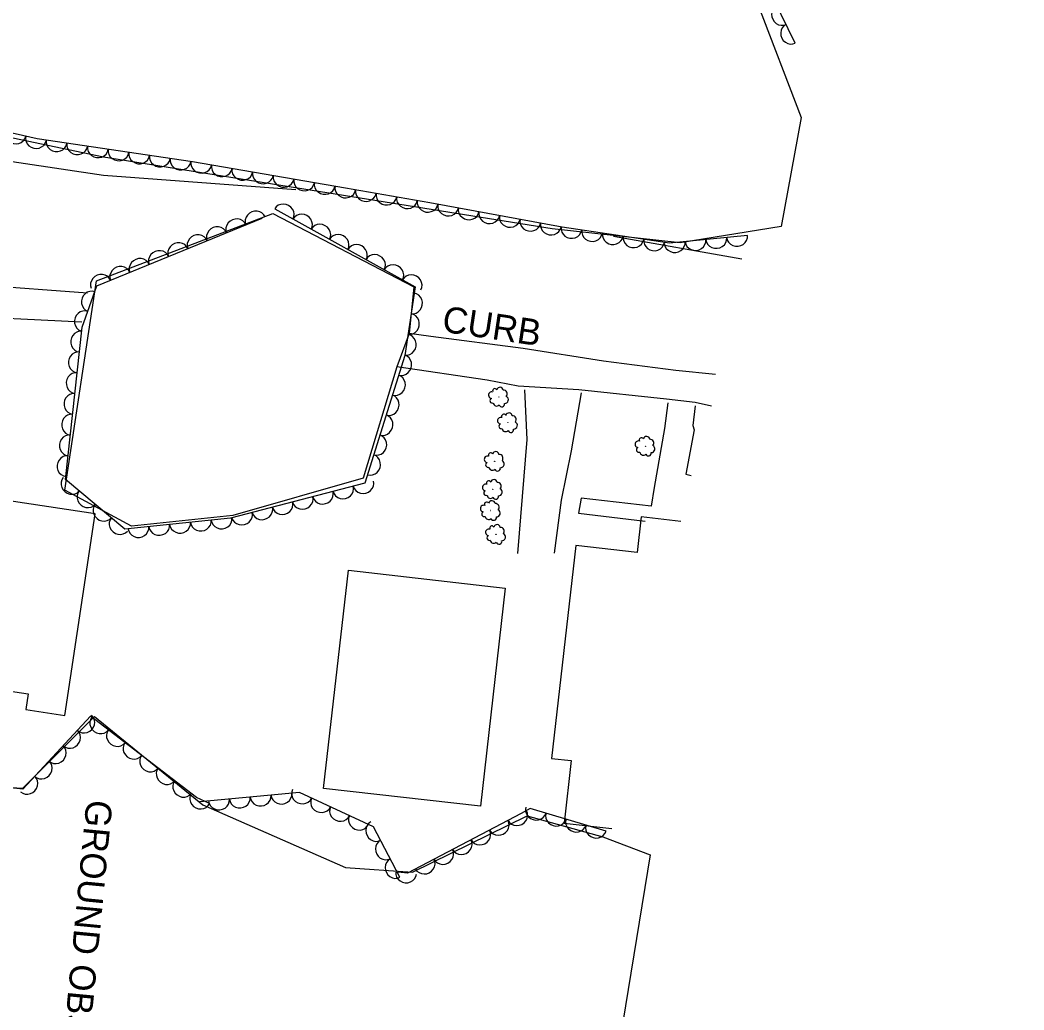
# Model space of a CAD drawing. Extents: x 1722896 to 1754269, y 648279 to 666297.
# Drawn here: x 1726166.8 to 1726359, y 665460.1 to 665649.8 of the extents above; entities that cross this region are included whole.
import ezdxf

# ---------------------------------------------------------------- set-up
doc = ezdxf.new("R2010")
doc.units = 0
for name, color, linetype in [('DESIGN - CENTERLINE - Proposed Text', 7, 'Continuous'), ('DESIGN - SCRATCH - User 1', 7, 'Continuous'), ('SURVEY - CENTERLINE - Preliminary', 7, 'Continuous'), ('SURVEY - CENTERLINE - Preliminary Text', 7, 'Continuous'), ('SURVEY - VEGETATION - Features with Text', 7, 'Continuous')]:
    doc.layers.add(name, color=color, linetype=linetype)

msp = doc.modelspace()

# ---------------------------------------------------------------- linework, layer by layer
at = {"layer": 'DESIGN - CENTERLINE - Proposed Text'}
for points in [[(1726290.82, 665576.4), (1726290.19, 665571.53), (1726288.24, 665560.23), (1726287.64, 665556.63), (1726274.23, 665558.15), (1726273.76, 665555.29), (1726286.49, 665553.78)], [(1726296.07, 665575.83), (1726295.62, 665572.06), (1726295.9, 665571.28), (1726294.31, 665562.78), (1726295.34, 665562.53)], [(1726293.35, 665553.71), (1726285.77, 665554.58), (1726284.98, 665547.76), (1726273.25, 665549.11), (1726268.56, 665508.33), (1726272.35, 665507.9), (1726270.97, 665495.92), (1726280.1, 665494.87)]]:
    msp.add_lwpolyline(points, dxfattribs=at)
for points in [[(1726155.29, 665559.06), (1726149.92, 665523.44), (1726168.33, 665520.66), (1726167.88, 665517.69), (1726175.38, 665516.56), (1726181.2, 665555.15)], [(1726259.71, 665540.94), (1726254.95, 665499.15), (1726224.91, 665502.57), (1726229.67, 665544.37)]]:
    msp.add_lwpolyline(points, close=True, dxfattribs=at)
at = {"layer": 'SURVEY - CENTERLINE - Preliminary'}
for points in [[(1726359.05, 665787.09), (1726352.23, 665759.64), (1726339.64, 665700.49), (1726320.06, 665700.79), (1726305.9, 665704.1), (1726308.01, 665652.93), (1726316.41, 665631.07), (1726312.54, 665610.19), (1726293.2, 665607.09), (1726268.67, 665609.77), (1726182.74, 665623.49), (1726142.78, 665631.84), (1726099.44, 665638.25), (1726062.18, 665642.48), (1726061.53, 665654.04), (1726069.19, 665667.75), (1726075.68, 665679.13), (1726091.59, 665717.69), (1726359.05, 665787.09)], [(1726242.23, 665598.66), (1726241.28, 665589.69), (1726238.94, 665583.3), (1726232.52, 665562.03), (1726207.51, 665554.85), (1726188.12, 665552.8), (1726175.36, 665559.68), (1726181.4, 665599.78), (1726215.22, 665612.7), (1726242.23, 665598.66)], [(1725996.34, 665443.05), (1726009.87, 665474.21), (1726021.36, 665499.08), (1726031.34, 665518.95), (1726038.58, 665528.92), (1726037.78, 665550.99), (1726023.76, 665549.18), (1726040.09, 665590.67), (1726051.61, 665600.7), (1726077.8, 665593.42), (1726090.47, 665590.25), (1726107.25, 665587.71), (1726103.58, 665573.51), (1726093.79, 665542.48), (1726087.86, 665526.96), (1726094.36, 665507.17), (1726137.29, 665502.1), (1726139.43, 665531.44), (1726152.74, 665522.3), (1726154.9, 665503.29), (1726167.29, 665502.64), (1726181.05, 665516.33), (1726201.82, 665499.4), (1726229.14, 665487.41)], [(1726229.14, 665487.41), (1726241.97, 665486.54), (1726263.9, 665497.33), (1726278.39, 665493.3), (1726287.48, 665489.86)], [(1726287.48, 665489.86), (1726278.55, 665435.13)]]:
    msp.add_lwpolyline(points, dxfattribs=at)
at = {"layer": 'SURVEY - CENTERLINE - Preliminary Text'}
for points in [[(1726134.27, 665628.13), (1726158.4, 665623.68), (1726182.8, 665620.05), (1726219.61, 665617.27)], [(1726179.69, 665597.45), (1726159.05, 665598.95), (1726134.24, 665600.43), (1726111.57, 665603.43), (1726084.23, 665606.05), (1726044.94, 665610.4)], [(1726305.04, 665603.93), (1726280.42, 665608.3)], [(1726178.62, 665591.86), (1726152.56, 665593.16), (1726133.44, 665594.63), (1726115.32, 665596.14), (1726097.97, 665598.26), (1726080.99, 665600.69), (1726058.31, 665603.66), (1726044.16, 665605.52)], [(1726299.95, 665581.87), (1726292.4, 665582.61), (1726278.51, 665584.43), (1726263.14, 665586.84), (1726245.47, 665589.13), (1726241.28, 665589.69)], [(1726299.19, 665575.8), (1726296.11, 665576.5), (1726290.62, 665577.11), (1726273.78, 665578.93), (1726262.16, 665579.61), (1726256.27, 665580.74), (1726238.94, 665583.3)], [(1726263.43, 665578.93), (1726263.84, 665569.43), (1726262.05, 665547.6)], [(1726274.26, 665578.33), (1726272.31, 665567.26), (1726270.4, 665557.81), (1726269.05, 665547.66)]]:
    msp.add_lwpolyline(points, dxfattribs=at)
at = {"layer": 'SURVEY - VEGETATION - Features with Text'}
for points in [[(1726315.26, 665645.33), (1726309.79, 665656.51), (1726306.39, 665703.16), (1726317.87, 665699.99), (1726326.84, 665699.68)], [(1726306.1, 665608.5), (1726291.16, 665607.01), (1726270.6, 665610.09), (1726245.27, 665614.76), (1726229.14, 665617.57), (1726199.79, 665622.6), (1726170.09, 665626.99), (1726144.4, 665632.81), (1726118.72, 665636.99), (1726079.25, 665641.16), (1726062.62, 665642.84), (1726059.98, 665655.44), (1726074.93, 665685.51)], [(1726215.56, 665613.57), (1726242.45, 665598.67), (1726240.47, 665585.52), (1726232.83, 665561.03), (1726207.07, 665554.35), (1726186.87, 665552.25), (1726175.5, 665561.76), (1726178.69, 665590.9), (1726181.5, 665598.82), (1726213.15, 665611.8)], [(1726203.07, 665499.67), (1726200.57, 665500.85), (1726180.29, 665516.38), (1726167.33, 665502.41), (1726154.31, 665503.8), (1726151.29, 665522.77), (1726137.91, 665531.39), (1726136.8, 665502.76), (1726126.12, 665503.37), (1726093.07, 665507.28), (1726089.06, 665527.98), (1726096.66, 665545.44), (1726107.54, 665570.49), (1726105.6, 665588.13), (1726099.64, 665590.67), (1726081.78, 665595.89), (1726057.13, 665602.14), (1726043.11, 665603.59)], [(1726239.54, 665485.54), (1726234.49, 665495.21), (1726220.28, 665501.76), (1726201.2, 665499.99)], [(1726279.01, 665494.38), (1726264.5, 665498.74), (1726262.76, 665497.74), (1726240.96, 665486.33), (1726239.19, 665486.5)]]:
    msp.add_lwpolyline(points, dxfattribs=at)
for centre in [(1726258.49, 665577.53), (1726260.21, 665572.63), (1726286.56, 665568.11), (1726257.68, 665565.23), (1726257.32, 665559.85), (1726256.93, 665555.8), (1726257.93, 665551.23)]:
    msp.add_circle(centre, 0.022, dxfattribs=at)
for centre, radius, start, end in [((1726257.13, 665577.91), 0.629, 70.3934, 263.8131), ((1726257.72, 665578.72), 0.433, 30.3727, 209.1184), ((1726258.7, 665578.77), 0.631, 8.2566, 165.0455), ((1726259.38, 665578.15), 0.719, 317.3093, 94.8335), ((1726257.25, 665576.85), 0.479, 113.0121, 290.3312), ((1726258.08, 665576.5), 0.679, 188.2991, 315.1448), ((1726259.07, 665576.18), 0.527, 198.458, 13.4583), ((1726259.6, 665577.02), 0.714, 268.2051, 64.0436), ((1726259.44, 665573.82), 0.433, 30.3727, 209.1184), ((1726260.42, 665573.87), 0.631, 8.2566, 165.0455), ((1726261.1, 665573.25), 0.719, 317.3093, 94.8335), ((1726258.85, 665573.01), 0.629, 70.3934, 263.8131), ((1726258.97, 665571.95), 0.479, 113.0121, 290.3312), ((1726261.32, 665572.12), 0.714, 268.2051, 64.0436), ((1726259.8, 665571.59), 0.679, 188.2991, 315.1448), ((1726260.78, 665571.28), 0.527, 198.458, 13.4583), ((1726285.2, 665568.5), 0.629, 70.3934, 263.8131), ((1726285.79, 665569.3), 0.433, 30.3727, 209.1184), ((1726286.77, 665569.36), 0.631, 8.2566, 165.0455), ((1726287.46, 665568.73), 0.719, 317.3093, 94.8335), ((1726287.67, 665567.6), 0.714, 268.2051, 64.0436), ((1726256.91, 665566.41), 0.433, 30.3727, 209.1184), ((1726257.89, 665566.47), 0.631, 8.2566, 165.0455), ((1726258.57, 665565.84), 0.719, 317.3093, 94.8335), ((1726285.32, 665567.43), 0.479, 113.0121, 290.3312), ((1726286.16, 665567.08), 0.679, 188.2991, 315.1448), ((1726287.14, 665566.77), 0.527, 198.458, 13.4583), ((1726256.32, 665565.61), 0.629, 70.3934, 263.8131), ((1726256.44, 665564.54), 0.479, 113.0121, 290.3312), ((1726258.79, 665564.71), 0.714, 268.2051, 64.0436), ((1726257.27, 665564.19), 0.679, 188.2991, 315.1448), ((1726258.25, 665563.88), 0.527, 198.458, 13.4583), ((1726255.96, 665560.23), 0.629, 70.3934, 263.8131), ((1726256.55, 665561.04), 0.433, 30.3727, 209.1184), ((1726257.53, 665561.09), 0.631, 8.2566, 165.0455), ((1726258.21, 665560.47), 0.719, 317.3093, 94.8335), ((1726256.08, 665559.16), 0.479, 113.0121, 290.3312), ((1726256.91, 665558.81), 0.679, 188.2991, 315.1448), ((1726257.89, 665558.5), 0.527, 198.458, 13.4583), ((1726258.43, 665559.34), 0.714, 268.2051, 64.0436), ((1726255.57, 665556.18), 0.629, 70.3934, 263.8131), ((1726256.15, 665556.99), 0.433, 30.3727, 209.1184), ((1726257.14, 665557.04), 0.631, 8.2566, 165.0455), ((1726257.82, 665556.42), 0.719, 317.3093, 94.8335), ((1726255.68, 665555.11), 0.479, 113.0121, 290.3312), ((1726258.04, 665555.29), 0.714, 268.2051, 64.0436), ((1726256.52, 665554.76), 0.679, 188.2991, 315.1448), ((1726257.16, 665552.42), 0.433, 30.3727, 209.1184), ((1726257.5, 665554.45), 0.527, 198.458, 13.4583), ((1726258.14, 665552.48), 0.631, 8.2566, 165.0455), ((1726256.57, 665551.62), 0.629, 70.3934, 263.8131), ((1726256.69, 665550.55), 0.479, 113.0121, 290.3312), ((1726258.82, 665551.85), 0.719, 317.3093, 94.8335), ((1726259.04, 665550.72), 0.714, 268.2051, 64.0436), ((1726257.52, 665550.2), 0.679, 188.2991, 315.1448), ((1726258.51, 665549.89), 0.527, 198.458, 13.4583)]:
    msp.add_arc(centre, radius, start, end, dxfattribs=at)
for centre, major_axis in [((1726312.63, 665650.72), (-0.88, 1.8)), ((1726314.38, 665647.13), (-0.88, 1.8)), ((1726165.93, 665627.93), (-1.95, 0.44)), ((1726169.83, 665627.05), (-1.95, 0.44)), ((1726173.78, 665626.44), (-1.98, 0.29)), ((1726177.74, 665625.86), (-1.98, 0.29)), ((1726181.7, 665625.27), (-1.98, 0.29)), ((1726185.66, 665624.69), (-1.98, 0.29)), ((1726189.61, 665624.1), (-1.98, 0.29)), ((1726193.57, 665623.52), (-1.98, 0.29)), ((1726197.53, 665622.93), (-1.98, 0.29)), ((1726201.48, 665622.31), (-1.97, 0.34)), ((1726205.42, 665621.64), (-1.97, 0.34)), ((1726209.36, 665620.96), (-1.97, 0.34)), ((1726213.3, 665620.28), (-1.97, 0.34)), ((1726217.25, 665619.61), (-1.97, 0.34)), ((1726221.19, 665618.93), (-1.97, 0.34)), ((1726225.13, 665618.26), (-1.97, 0.34)), ((1726229.08, 665617.58), (-1.97, 0.34)), ((1726233.02, 665616.9), (-1.97, 0.34)), ((1726236.96, 665616.21), (-1.97, 0.34)), ((1726217.31, 665612.6), (1.75, -0.97)), ((1726240.9, 665615.52), (-1.97, 0.34)), ((1726244.84, 665614.83), (-1.97, 0.34)), ((1726248.77, 665614.11), (-1.97, 0.36)), ((1726211.88, 665611.28), (1.85, 0.76)), ((1726220.81, 665610.66), (1.75, -0.97)), ((1726252.71, 665613.39), (-1.97, 0.36)), ((1726256.64, 665612.66), (-1.97, 0.36)), ((1726208.18, 665609.76), (1.85, 0.76)), ((1726224.31, 665608.72), (1.75, -0.97)), ((1726260.57, 665611.94), (-1.97, 0.36)), ((1726264.51, 665611.21), (-1.97, 0.36)), ((1726268.44, 665610.49), (-1.97, 0.36)), ((1726200.78, 665606.73), (1.85, 0.76)), ((1726204.48, 665608.25), (1.85, 0.76)), ((1726227.81, 665606.78), (1.75, -0.97)), ((1726272.38, 665609.82), (-1.98, 0.3)), ((1726276.34, 665609.23), (-1.98, 0.3)), ((1726280.3, 665608.64), (-1.98, 0.3)), ((1726197.07, 665605.21), (1.85, 0.76)), ((1726231.31, 665604.84), (1.75, -0.97)), ((1726284.25, 665608.04), (-1.98, 0.3)), ((1726288.21, 665607.45), (-1.98, 0.3)), ((1726292.17, 665607.11), (-1.99, -0.2)), ((1726296.15, 665607.51), (-1.99, -0.2)), ((1726300.13, 665607.9), (-1.99, -0.2)), ((1726304.11, 665608.3), (-1.99, -0.2)), ((1726193.37, 665603.69), (1.85, 0.76)), ((1726234.8, 665602.91), (1.75, -0.97)), ((1726185.97, 665600.66), (1.85, 0.76)), ((1726189.67, 665602.17), (1.85, 0.76)), ((1726238.3, 665600.97), (1.75, -0.97)), ((1726182.27, 665599.14), (1.85, 0.76)), ((1726241.8, 665599.03), (1.75, -0.97)), ((1726180.44, 665595.84), (0.67, 1.88)), ((1726241.96, 665595.45), (-0.3, -1.98)), ((1726179.1, 665592.07), (0.67, 1.88)), ((1726241.37, 665591.49), (-0.3, -1.98)), ((1726178.39, 665588.16), (0.22, 1.99)), ((1726240.77, 665587.54), (-0.3, -1.98)), ((1726177.95, 665584.18), (0.22, 1.99)), ((1726239.88, 665583.65), (-0.59, -1.91)), ((1726177.52, 665580.21), (0.22, 1.99)), ((1726238.69, 665579.83), (-0.59, -1.91)), ((1726177.08, 665576.23), (0.22, 1.99)), ((1726237.5, 665576.01), (-0.59, -1.91)), ((1726176.65, 665572.25), (0.22, 1.99)), ((1726236.31, 665572.19), (-0.59, -1.91)), ((1726176.21, 665568.28), (0.22, 1.99)), ((1726235.12, 665568.37), (-0.59, -1.91)), ((1726175.78, 665564.3), (0.22, 1.99)), ((1726233.93, 665564.55), (-0.59, -1.91)), ((1726176.6, 665560.83), (-1.53, 1.28)), ((1726232.54, 665560.95), (-1.94, -0.5)), ((1726179.67, 665558.27), (-1.53, 1.28)), ((1726224.79, 665558.94), (-1.94, -0.5)), ((1726228.67, 665559.95), (-1.94, -0.5)), ((1726182.74, 665555.7), (-1.53, 1.28)), ((1726217.05, 665556.94), (-1.94, -0.5)), ((1726220.92, 665557.94), (-1.94, -0.5)), ((1726209.31, 665554.93), (-1.94, -0.5)), ((1726213.18, 665555.94), (-1.94, -0.5)), ((1726185.81, 665553.14), (-1.53, 1.28)), ((1726193.45, 665552.94), (-1.99, -0.21)), ((1726197.43, 665553.35), (-1.99, -0.21)), ((1726201.41, 665553.76), (-1.99, -0.21)), ((1726205.39, 665554.18), (-1.99, -0.21)), ((1726189.47, 665552.52), (-1.99, -0.21)), ((1726179.14, 665515.14), (-1.36, -1.47)), ((1726182.12, 665514.98), (-1.59, 1.22)), ((1726176.42, 665512.2), (-1.36, -1.47)), ((1726185.3, 665512.54), (-1.59, 1.22)), ((1726173.7, 665509.27), (-1.36, -1.47)), ((1726188.47, 665510.11), (-1.59, 1.22)), ((1726191.65, 665507.68), (-1.59, 1.22)), ((1726170.98, 665506.34), (-1.36, -1.47)), ((1726168.25, 665503.41), (-1.36, -1.47)), ((1726194.83, 665505.25), (-1.59, 1.22)), ((1726198, 665502.82), (-1.59, 1.22)), ((1726201.26, 665500.53), (-1.81, 0.85)), ((1726208.88, 665500.71), (-1.99, -0.18)), ((1726212.87, 665501.08), (-1.99, -0.18)), ((1726216.85, 665501.45), (-1.99, -0.18)), ((1726220.78, 665501.53), (-1.82, 0.84)), ((1726204.9, 665500.34), (-1.99, -0.18)), ((1726224.42, 665499.86), (-1.82, 0.84)), ((1726228.05, 665498.18), (-1.82, 0.84)), ((1726265.6, 665498.41), (-1.92, 0.58)), ((1726231.68, 665496.5), (-1.82, 0.84)), ((1726262.01, 665497.35), (-1.77, -0.93)), ((1726269.44, 665497.26), (-1.92, 0.58)), ((1726234.91, 665494.4), (-0.93, 1.77)), ((1726258.47, 665495.5), (-1.77, -0.93)), ((1726273.27, 665496.1), (-1.92, 0.58)), ((1726277.1, 665494.95), (-1.92, 0.58)), ((1726254.93, 665493.64), (-1.77, -0.93)), ((1726236.76, 665490.86), (-0.93, 1.77)), ((1726251.38, 665491.79), (-1.77, -0.93)), ((1726247.84, 665489.93), (-1.77, -0.93)), ((1726238.61, 665487.31), (-0.93, 1.77)), ((1726244.29, 665488.08), (-1.77, -0.93)), ((1726240.72, 665486.36), (-1.99, 0.19))]:
    msp.add_ellipse(centre, major_axis=major_axis, ratio=0.940188, start_param=0, end_param=3.141593, dxfattribs=at)

# ---------------------------------------------------------------- texts
at = {"layer": 'DESIGN - SCRATCH - User 1'}
msp.add_text('CURB', height=5, rotation=351.4713, dxfattribs=at).set_placement((1726247.43, 665590.09))
at = {"layer": 'SURVEY - CENTERLINE - Preliminary'}
msp.add_text('GROUND OBSCURED', height=5, rotation=264.5202, dxfattribs=at).set_placement((1726179.53, 665500.52))

doc.saveas('drawing.dxf')
